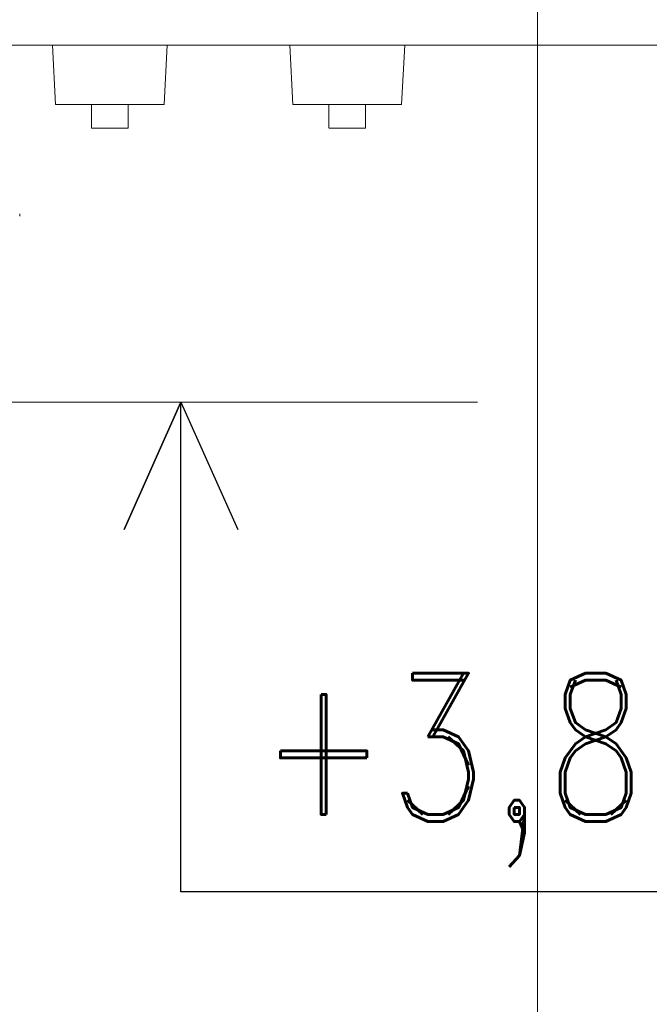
# Model space of a CAD drawing. Header units: millimetres. Extents: x -33711 to 550618, y -222428 to 596511.
# Tile 541 of 656: x 388039 to 388569, y -5707 to -4877. Entities that reach past the tile are written whole.
import ezdxf
from ezdxf.enums import TextEntityAlignment as Align

# ---------------------------------------------------------------- set-up
doc = ezdxf.new("R2010")
doc.units = ezdxf.units.MM
doc.linetypes.add('XKITLINE00', pattern=[0])
doc.layers.add('IN_KOTY', color=4, linetype='Continuous', lineweight=13)
doc.layers.add('IN_TEXT', color=7, linetype='Continuous')
doc.styles.add('Koty', font='romand.shx', dxfattribs={"width": 0.8})
doc.dimstyles.new('IN_50', dxfattribs={"dimtxt": 125, "dimasz": 125, "dimexe": 75, "dimexo": 300, "dimgap": 40, "dimtad": 1, "dimdec": 0, "dimrnd": 5, "dimzin": 9, "dimdsep": 46, "dimtxsty": 'Koty', "dimblk": 'OBLIQUE', "dimcen": 40, "dimdle": 75, "dimclrd": 256, "dimclre": 256, "dimclrt": 256, "dimadec": 0, "dimazin": 0, "dimtfac": 1, "dimtdec": 0, "dimtmove": 1, "dimatfit": 3, "dimldrblk": 'ARCHTICK', "dimfxl": 350, "dimfxlon": 1, "dimtolj": 1, "dimtzin": 0, "dimlwd": -1, "dimlwe": -1, "dimarcsym": 0})

# ---------------------------------------------------------------- blocks, each defined once
blk = doc.blocks.new('_Oblique')
at = {"color": 0, "linetype": 'ByBlock', "lineweight": -2}
blk.add_line((-0.5, -0.5), (0.5, 0.5), dxfattribs=at)
blk = doc.blocks.new('*D684')
at = {"layer": 'DEFPOINTS', "color": 0, "transparency": 16777216}
for p in [(386834.49, -2770.55), (386834.49, -9055.9), (388474.98, -9055.9)]:
    blk.add_point(p, dxfattribs=at)
at = {"layer": 'IN_KOTY', "transparency": 16777216}
for p, q in [((388474.98, -2695.55), (388474.98, -9130.9)), ((388124.98, -2770.55), (388549.98, -2770.55)), ((388124.98, -9055.9), (388549.98, -9055.9))]:
    blk.add_line(p, q, dxfattribs=at)
at = {"layer": 'IN_KOTY', "transparency": 16777216, "xscale": 125, "yscale": 125, "zscale": 125}
for p, rotation in [((388474.98, -2770.55), 90), ((388474.98, -9055.9), 270)]:
    blk.add_blockref('_Oblique', p, dxfattribs=dict(at, rotation=rotation))
at = {"layer": 'IN_KOTY', "transparency": 16777216, "insert": (388372.48, -5913.22), "char_height": 125, "attachment_point": 5, "rotation": 90, "style": 'Koty'}
blk.add_mtext('\\A1;6285', dxfattribs=at)
blk = doc.blocks.new('_ArchTick')
at = {"color": 0, "linetype": 'ByBlock', "lineweight": 13, "const_width": 0.15}
blk.add_lwpolyline([(-0.5, -0.5), (0.5, 0.5)], dxfattribs=at)
blk = doc.blocks.new('*D718')
at = {"layer": 'DEFPOINTS', "color": 0, "transparency": 16777216}
for p in [(378914.49, -1219.78), (403006.01, -1219.78), (401004.48, -9205.9)]:
    blk.add_point(p, dxfattribs=at)
at = {"layer": 'IN_KOTY', "transparency": 16777216}
for p, q in [((403006.01, -9280.9), (403006.01, -1144.78)), ((402656.01, -1219.78), (403081.01, -1219.78)), ((402656.01, -9205.9), (403081.01, -9205.9))]:
    blk.add_line(p, q, dxfattribs=at)
at = {"layer": 'IN_KOTY', "transparency": 16777216, "xscale": 125, "yscale": 125, "zscale": 125}
for p, rotation in [((403006.01, -1219.78), 90), ((403006.01, -9205.9), 270)]:
    blk.add_blockref('_Oblique', p, dxfattribs=dict(at, rotation=rotation))
at = {"layer": 'IN_KOTY', "transparency": 16777216, "insert": (402903.51, -5212.84), "char_height": 125, "attachment_point": 5, "rotation": 90, "style": 'Koty'}
blk.add_mtext('\\A1;7985', dxfattribs=at)

msp = doc.modelspace()

# ---------------------------------------------------------------- linework, layer by layer
at = {"linetype": 'XKITLINE00', "lineweight": 0}
for p, q in [((391666.50538, -4898.89791), (387824.99556, -4898.89791)), ((388068.68796, -4948.89793), (388066.06726, -4898.89791)), ((388162.9229, -4898.89791), (388160.30268, -4948.89793)), ((388266.06755, -4898.89791), (388268.68777, -4948.89793)), ((388360.30249, -4948.89793), (388362.92319, -4898.89791)), ((388160.30268, -4948.89793), (388068.68796, -4948.89793)), ((388098.99523, -4968.89794), (388098.99523, -4948.89796)), ((388129.99537, -4948.89796), (388129.99537, -4968.89794)), ((388268.68777, -4948.89793), (388360.30249, -4948.89793)), ((388298.99504, -4968.89794), (388298.99504, -4948.89796)), ((388329.99518, -4968.89794), (388329.99518, -4948.89796)), ((388129.87713, -4968.89792), (388098.99525, -4968.89792)), ((388098.99525, -4968.89792), (388099.11351, -4968.89792)), ((388329.9952, -4968.89792), (388299.20248, -4968.89792)), ((388329.78348, -4968.89792), (388329.9952, -4968.89792)), ((388038.51536, -5042.8979), (388038.51536, -5040.89793)), ((388038.51536, -5040.89793), (388038.51536, -5040.97398)), ((388038.51536, -5042.82173), (388038.51536, -5042.8979))]:
    msp.add_line(p, q, dxfattribs=at)
at = {"layer": 'IN_KOTY'}
msp.add_line((388015.98222, -5199.89815), (388424.39527, -5199.89815), dxfattribs=at)
at = {"layer": 'IN_TEXT'}
msp.add_lwpolyline([(388830.08401, -5612.58909), (388174.30256, -5612.44173), (388174.39527, -5199.89815), (388126.52228, -5307.21196), (388174.39527, -5199.89815), (388222.26838, -5307.2119)], dxfattribs=at)

# ---------------------------------------------------------------- texts
at = {"layer": 'IN_TEXT', "style": 'Koty', "width": 0.8}
msp.add_text('+3,870', height=125, dxfattribs=at).set_placement((388489.62021, -5509.75877), align=Align.MIDDLE)

# ---------------------------------------------------------------- dimensions: what is measured, and where the dimension line sits
at = {"layer": 'IN_KOTY'}
dim = msp.add_linear_dim(base=(403006.00895, -1219.78411), p1=(401004.48431, -9205.8983), p2=(378914.48522, -1219.78411), angle=90, dimstyle='IN_50', dxfattribs=at)
dim.commit()
dim.dimension.update_dxf_attribs({"geometry": '*D718', "text_midpoint": (402903.50895, -5212.8412)})
at = {"layer": 'IN_KOTY', "color": 8}
dim = msp.add_linear_dim(base=(388474.97919, -9055.8983), p1=(386834.48519, -2770.54743), p2=(386834.48519, -9055.8983), angle=90, dimstyle='IN_50', dxfattribs=at)
dim.commit()
dim.dimension.update_dxf_attribs({"geometry": '*D684', "text_midpoint": (388372.47919, -5913.22287)})

doc.saveas('drawing.dxf')
